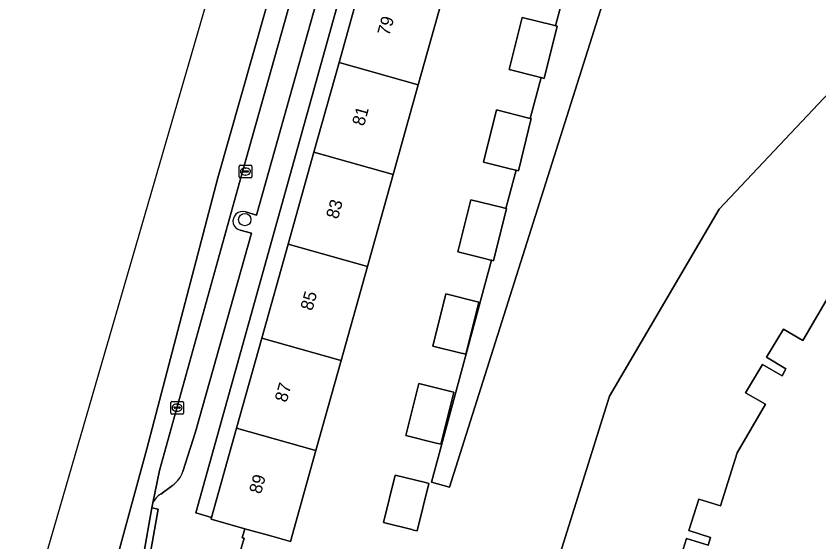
# Model space of a CAD drawing. Extents: x 163147 to 163550, y 380933 to 381639.
# Drawn here: x 163150.4 to 163214.1, y 381251.8 to 381293.5 of the extents above; entities that cross this region are included whole.
import ezdxf

# ---------------------------------------------------------------- set-up
doc = ezdxf.new("R2010")
doc.units = 0
for name, color, linetype in [('IMGEO_Boom', 7, 'Continuous'), ('IMGEO_Erf', 7, 'Continuous'), ('IMGEO_Fietspad_gesloten', 7, 'Continuous'), ('IMGEO_Kolk', 7, 'Continuous'), ('IMGEO_Pand', 7, 'Continuous'), ('IMGEO_Pand_nummerreeks', 7, 'Continuous'), ('IMGEO_Parkeervlak_open', 7, 'Continuous'), ('IMGEO_Rijbaan_lokaal_gesloten', 7, 'Continuous'), ('IMGEO_Voetpad_open', 7, 'Continuous')]:
    doc.layers.add(name, color=color, linetype=linetype)

msp = doc.modelspace()

# ---------------------------------------------------------------- linework, layer by layer
at = {"layer": 'IMGEO_Boom'}
msp.add_circle((163168.557, 381277.378), 0.489, dxfattribs=at)
at = {"layer": 'IMGEO_Erf'}
for points in [[(163174.025, 381282.711), (163176.023, 381289.839), (163178.075, 381297.165), (163180.119, 381304.459), (163178.814, 381304.825), (163164.683, 381254.152), (163165.917, 381253.773), (163167.904, 381260.863), (163169.901, 381267.992), (163171.985, 381275.428)], [(163186.078, 381266.709), (163185.862, 381266.762), (163185.692, 381266.804), (163183.469, 381267.356), (163184.497, 381271.492), (163186.889, 381270.898), (163187.106, 381270.844)], [(163184.083, 381259.579), (163183.865, 381259.633), (163183.726, 381259.668), (163181.316, 381260.265), (163182.344, 381264.402), (163184.892, 381263.769), (163185.111, 381263.715)], [(163182.206, 381252.719), (163181.934, 381252.786), (163181.803, 381252.819), (163179.546, 381253.379), (163180.481, 381257.14), (163182.868, 381256.547), (163183.14, 381256.479)]]:
    msp.add_lwpolyline(points, close=True, dxfattribs=at)
for points in [[(163180.341, 381214.735), (163180.515, 381215.288), (163175.366, 381216.905), (163175.232, 381216.475), (163174.945, 381216.565), (163176.478, 381221.446), (163177.976, 381226.217), (163180.368, 381233.834), (163180.637, 381233.769), (163180.507, 381233.34), (163182.46, 381232.721), (163183.126, 381234.823), (163186.309, 381233.814), (163186.257, 381233.642), (163187.968, 381233.07), (163193.271, 381250), (163197.467, 381263.396), (163206.151, 381278.206), (163217.937, 381290.687), (163232.209, 381300.168)], [(163198.372, 381299.184), (163184.779, 381256.196), (163183.349, 381256.587), (163188.12, 381274.155), (163187.946, 381274.198), (163187.542, 381274.298), (163185.436, 381274.821), (163186.464, 381278.957), (163188.973, 381278.334), (163189.238, 381278.268), (163190.057, 381281.286), (163189.94, 381281.315), (163189.487, 381281.427), (163187.471, 381281.927), (163188.499, 381286.064), (163190.967, 381285.451), (163191.174, 381285.399), (163192.051, 381288.626), (163191.992, 381288.641), (163191.694, 381288.715), (163189.498, 381289.26), (163190.526, 381293.396), (163193.019, 381292.777), (163193.168, 381292.74), (163194.036, 381295.935)], [(163184.36, 381295.392), (163182.308, 381288.068), (163180.311, 381280.941), (163178.271, 381273.661), (163176.187, 381266.224), (163174.19, 381259.096), (163172.168, 381251.88), (163170.695, 381252.293), (163168.559, 381252.891), (163168.354, 381252.169), (163168.503, 381252.157), (163167.882, 381250)], [(163214.984, 381271.543), (163212.779, 381267.801), (163211.241, 381268.709), (163209.909, 381266.474), (163211.444, 381265.551), (163211.135, 381265.008), (163209.598, 381265.9), (163208.245, 381263.661), (163209.817, 381262.755), (163207.584, 381258.916), (163206.245, 381254.695), (163204.539, 381255.229), (163203.74, 381252.742), (163205.464, 381252.19), (163205.283, 381251.598), (163203.56, 381252.116), (163202.893, 381250)]]:
    msp.add_lwpolyline(points, dxfattribs=at)
at = {"layer": 'IMGEO_Fietspad_gesloten'}
for points in [[(163188.546, 381358.485), (163166.425, 381280.691), (163160.804, 381259.231), (163158.638, 381251.39), (163156.371, 381242.161)], [(163156.848, 381241.558), (163156.808, 381241.263), (163158.792, 381240.856), (163158.975, 381241.822), (163160.391, 381250), (163160.529, 381250.797), (163161.194, 381254.541), (163161.275, 381254.943), (163161.793, 381257.499), (163168.406, 381281.262), (163179.271, 381319.843)]]:
    msp.add_lwpolyline(points, dxfattribs=at)
at = {"layer": 'IMGEO_Kolk'}
for p, q in [((163168.105, 381280.762), (163168.105, 381281.614)), ((163168.18, 381281.688), (163169.032, 381281.688)), ((163168.593, 381281.468), (163168.618, 381281.468)), ((163169.106, 381281.614), (163169.106, 381280.762)), ((163168.364, 381281.182), (163168.364, 381281.194)), ((163168.802, 381281.145), (163168.404, 381281.145)), ((163168.407, 381281.231), (163168.805, 381281.231)), ((163168.616, 381280.908), (163168.591, 381280.908)), ((163168.848, 381281.194), (163168.848, 381281.182)), ((163169.032, 381280.688), (163168.18, 381280.688)), ((163162.762, 381262.978), (163163.614, 381262.978)), ((163162.687, 381262.052), (163162.687, 381262.904)), ((163162.946, 381262.472), (163162.946, 381262.484)), ((163163.384, 381262.435), (163162.986, 381262.435)), ((163162.989, 381262.521), (163163.387, 381262.521)), ((163163.175, 381262.758), (163163.2, 381262.758)), ((163163.43, 381262.484), (163163.43, 381262.472)), ((163163.688, 381262.904), (163163.688, 381262.052)), ((163163.614, 381261.978), (163162.762, 381261.978)), ((163163.198, 381262.198), (163163.173, 381262.198))]:
    msp.add_line(p, q, dxfattribs=at)
for points in [[(163168.105, 381280.762), (163168.105, 381281.614)], [(163168.18, 381281.688), (163169.032, 381281.688)], [(163169.106, 381281.614), (163169.106, 381280.762)], [(163169.032, 381280.688), (163168.18, 381280.688)], [(163162.762, 381262.978), (163163.614, 381262.978)], [(163162.687, 381262.052), (163162.687, 381262.904)], [(163163.688, 381262.904), (163163.688, 381262.052)], [(163163.614, 381261.978), (163162.762, 381261.978)]]:
    msp.add_lwpolyline(points, dxfattribs=at)
for centre, radius, start, end in [((163168.182, 381281.612), 0.0765, 91.55205, 178.44795), ((163168.182, 381281.612), 0.0765, 91.55205, 178.44795), ((163169.03, 381281.612), 0.0765, 1.55205, 88.44795), ((163169.03, 381281.612), 0.0765, 1.55205, 88.44795), ((163168.182, 381280.764), 0.0765, 181.55205, 268.44795), ((163168.182, 381280.764), 0.0765, 181.55205, 268.44795), ((163168.404, 381281.191), 0.0403, 85.87752, 175.75265), ((163168.401, 381281.181), 0.0366, 178.93798, 274.71019), ((163168.805, 381281.188), 0.043, 264.86636, 352.45326), ((163168.809, 381281.193), 0.0386, 1.73085, 96.63898), ((163169.03, 381280.764), 0.0765, 271.55205, 358.44795), ((163169.03, 381280.764), 0.0765, 271.55205, 358.44795), ((163162.764, 381262.902), 0.0765, 91.55205, 178.44795), ((163162.764, 381262.902), 0.0765, 91.55205, 178.44795), ((163163.612, 381262.902), 0.0765, 1.55205, 88.44795), ((163163.612, 381262.902), 0.0765, 1.55205, 88.44795), ((163162.986, 381262.481), 0.0403, 85.87752, 175.75265), ((163162.983, 381262.471), 0.0366, 178.93798, 274.71019), ((163163.387, 381262.478), 0.043, 264.86636, 352.45326), ((163163.391, 381262.483), 0.0386, 1.73085, 96.63898), ((163162.764, 381262.054), 0.0765, 181.55205, 268.44795), ((163162.764, 381262.054), 0.0765, 181.55205, 268.44795), ((163163.612, 381262.054), 0.0765, 271.55205, 358.44795), ((163163.612, 381262.054), 0.0765, 271.55205, 358.44795)]:
    msp.add_arc(centre, radius, start, end, dxfattribs=at)
for centre, major_axis, ratio, start_param, end_param in [((163168.592, 381281.188), (-0.387, 0.002), 0.722429, 4.712389, 7.853982), ((163168.617, 381281.188), (-0.39, 0.002), 0.717154, 1.570796, 4.712389), ((163163.174, 381262.478), (-0.387, 0.002), 0.722429, 4.712389, 7.853982), ((163163.199, 381262.478), (-0.39, 0.002), 0.717154, 1.570796, 4.712389)]:
    msp.add_ellipse(centre, major_axis=major_axis, ratio=ratio, start_param=start_param, end_param=end_param, dxfattribs=at)
at = {"layer": 'IMGEO_Pand'}
for points in [[(163176.023, 381289.839), (163182.308, 381288.068), (163184.36, 381295.392), (163183.923, 381295.514), (163178.075, 381297.165)], [(163193.168, 381292.74), (163193.019, 381292.777), (163190.526, 381293.396), (163189.498, 381289.26), (163191.694, 381288.715), (163191.992, 381288.641), (163192.051, 381288.626), (163192.282, 381288.569), (163193.31, 381292.705)], [(163176.023, 381289.839), (163174.025, 381282.711), (163180.311, 381280.941), (163182.308, 381288.068)], [(163191.174, 381285.399), (163190.967, 381285.451), (163188.499, 381286.064), (163187.471, 381281.927), (163189.487, 381281.427), (163189.94, 381281.315), (163190.057, 381281.286), (163190.235, 381281.242), (163191.263, 381285.377)], [(163174.025, 381282.711), (163171.985, 381275.428), (163178.271, 381273.661), (163180.311, 381280.941)], [(163189.238, 381278.268), (163188.973, 381278.334), (163186.464, 381278.957), (163185.436, 381274.821), (163187.542, 381274.298), (163187.946, 381274.198), (163188.12, 381274.155), (163188.266, 381274.119), (163189.294, 381278.254)], [(163169.901, 381267.992), (163176.077, 381266.25), (163176.187, 381266.224), (163178.271, 381273.661), (163171.985, 381275.428)], [(163185.692, 381266.804), (163185.862, 381266.762), (163186.078, 381266.709), (163187.106, 381270.844), (163186.889, 381270.898), (163184.497, 381271.492), (163183.469, 381267.356)], [(163167.904, 381260.863), (163174.071, 381259.124), (163174.19, 381259.096), (163176.187, 381266.224), (163176.077, 381266.25), (163169.901, 381267.992)], [(163181.316, 381260.265), (163183.726, 381259.668), (163183.865, 381259.633), (163184.083, 381259.579), (163185.111, 381263.715), (163184.892, 381263.769), (163182.344, 381264.402)], [(163167.904, 381260.863), (163165.917, 381253.773), (163165.88, 381253.641), (163168.559, 381252.891), (163170.695, 381252.293), (163172.168, 381251.88), (163174.19, 381259.096), (163174.071, 381259.124)], [(163181.803, 381252.819), (163181.934, 381252.786), (163182.206, 381252.719), (163183.14, 381256.479), (163182.868, 381256.547), (163180.481, 381257.14), (163179.546, 381253.379)]]:
    msp.add_lwpolyline(points, close=True, dxfattribs=at)
for points in [[(163217.937, 381290.687), (163206.151, 381278.206), (163197.467, 381263.396), (163193.271, 381250)], [(163202.893, 381250), (163203.56, 381252.116), (163205.283, 381251.598), (163205.464, 381252.19), (163203.74, 381252.742), (163204.539, 381255.229), (163206.245, 381254.695), (163207.584, 381258.916), (163209.817, 381262.755), (163208.245, 381263.661), (163209.598, 381265.9), (163211.135, 381265.008), (163211.444, 381265.551), (163209.909, 381266.474), (163211.241, 381268.709), (163212.779, 381267.801), (163214.984, 381271.543)]]:
    msp.add_lwpolyline(points, dxfattribs=at)
at = {"layer": 'IMGEO_Parkeervlak_open'}
for points in [[(163202.729, 381407.262), (163202.014, 381403.062), (163201.153, 381398.031), (163201.039, 381397.48), (163200.87, 381396.808), (163196.902, 381382.418), (163190.292, 381358.866), (163184.929, 381339.887), (163179.271, 381319.843), (163168.406, 381281.262), (163161.793, 381257.499), (163161.275, 381254.943)], [(163168.599, 381277.989), (163169.487, 381277.734), (163174.233, 381294.63), (163173.36, 381294.872)], [(163163.65, 381257.434), (163164.661, 381260.561), (163169.089, 381276.301), (163168.189, 381276.546)], [(163161.892, 381255.633), (163162.816, 381256.323)]]:
    msp.add_lwpolyline(points, dxfattribs=at)
for centre, radius, start, end in [((163168.37, 381277.274), 0.75, 72.23491, 256.04218), ((163161.518, 381258.166), 2.254, 305.15807, 341.05264), ((163162.683, 381254.305), 1.545, 120.76967, 155.62398)]:
    msp.add_arc(centre, radius, start, end, dxfattribs=at)
at = {"layer": 'IMGEO_Rijbaan_lokaal_gesloten'}
for points in [[(163259.417, 381623.955), (163248.38, 381600.231), (163214.721, 381501.163), (163212.433, 381491.793), (163200.685, 381443.671), (163197.503, 381419.325), (163194.029, 381392.739), (163150.426, 381242.7), (163152.402, 381240.561), (163154.603, 381238.177), (163155.457, 381241.614)], [(163156.371, 381242.161), (163158.638, 381251.39), (163160.804, 381259.231), (163166.425, 381280.691), (163188.546, 381358.485)]]:
    msp.add_lwpolyline(points, dxfattribs=at)
at = {"layer": 'IMGEO_Voetpad_open'}
for points in [[(163163.54, 381249.22), (163164.25, 381249.02), (163164.33, 381249.31), (163167.275, 381248.476), (163167.882, 381250), (163168.503, 381252.157), (163168.354, 381252.169), (163168.559, 381252.891), (163165.88, 381253.641), (163165.917, 381253.773), (163164.683, 381254.152), (163178.814, 381304.825)], [(163194.036, 381295.935), (163193.168, 381292.74), (163193.31, 381292.705), (163192.282, 381288.569), (163192.051, 381288.626), (163191.174, 381285.399), (163191.263, 381285.377), (163190.235, 381281.242), (163190.057, 381281.286), (163189.238, 381278.268), (163189.294, 381278.254), (163188.266, 381274.119), (163188.12, 381274.155), (163183.349, 381256.587), (163184.779, 381256.196), (163198.372, 381299.184)], [(163173.36, 381294.872), (163174.233, 381294.63), (163169.487, 381277.734), (163168.599, 381277.989)], [(163168.189, 381276.546), (163169.089, 381276.301), (163164.661, 381260.561), (163163.65, 381257.434)], [(163162.816, 381256.323), (163161.892, 381255.633)], [(163161.275, 381254.943), (163161.194, 381254.541), (163161.686, 381254.454), (163161.021, 381250.71), (163160.529, 381250.797), (163160.391, 381250), (163158.975, 381241.822), (163158.792, 381240.856), (163157.497, 381233.663), (163158.85, 381232.69), (163161.541, 381242.174), (163163.54, 381249.22)]]:
    msp.add_lwpolyline(points, dxfattribs=at)
msp.add_lwpolyline([(163160.529, 381250.797), (163161.021, 381250.71), (163161.686, 381254.454), (163161.194, 381254.541)], close=True, dxfattribs=at)
for centre, radius, start, end in [((163168.37, 381277.274), 0.75, 72.23491, 256.04218), ((163161.518, 381258.166), 2.254, 305.15807, 341.05264), ((163162.683, 381254.305), 1.545, 120.76967, 155.62398)]:
    msp.add_arc(centre, radius, start, end, dxfattribs=at)

# ---------------------------------------------------------------- texts
at = {"layer": 'IMGEO_Pand_nummerreeks'}
for s, p in [('79', (163180.003, 381291.889)), ('81', (163177.999, 381284.738)), ('83', (163175.935, 381277.37)), ('85', (163173.901, 381270.11)), ('87', (163171.867, 381262.85)), ('89', (163169.833, 381255.59))]:
    msp.add_text(s, height=1, rotation=74.34734, dxfattribs=at).set_placement(p)

doc.saveas('drawing.dxf')
